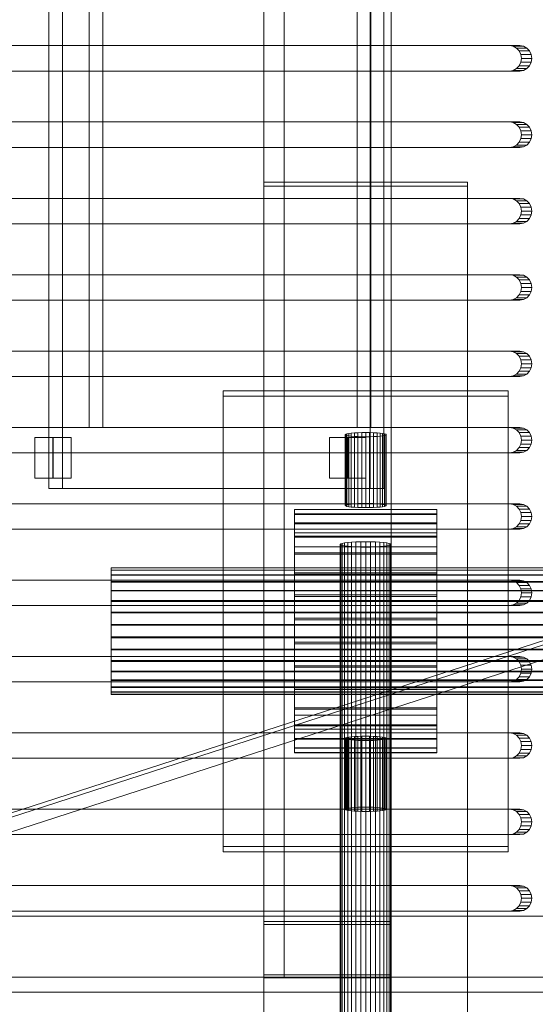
# Model space of a CAD drawing. Header units: millimetres. Extents: x -2233 to 61924, y -68080 to 6847.
# Tile 631 of 656: x 27177 to 27278, y -18173 to -17980. Entities that reach past the tile are written whole.
import ezdxf

# ---------------------------------------------------------------- set-up
doc = ezdxf.new("R2010")
doc.units = ezdxf.units.MM
doc.layers.add('superior_bajante_movil', color=7, linetype='Continuous', lineweight=0)
doc.layers.add('superior_C09', color=7, linetype='Continuous', lineweight=0)

msp = doc.modelspace()

# ---------------------------------------------------------------- linework, layer by layer
at = {"layer": 'superior_bajante_movil'}
for p, q in [((27182.748, -18072), (27182.748, -17888)), ((27185.445, -17888), (27185.445, -18072)), ((27245.889, -17888), (27245.889, -18072)), ((27248.586, -18072), (27248.586, -17888)), ((27190.706, -18060), (27190.706, -17900)), ((27193.403, -17900), (27193.403, -18060)), ((27243.324, -17900), (27243.324, -18060)), ((27246.02, -18060), (27246.02, -17900)), ((27273.226, -17985), (27136.971, -17985)), ((27139.023, -17985), (27275.278, -17985)), ((27273.226, -17985), (27275.278, -17985)), ((27273.952, -17985.122), (27273.226, -17985)), ((27273.952, -17985.122), (27276.004, -17985.122)), ((27274.607, -17985.477), (27273.952, -17985.122)), ((27274.607, -17985.477), (27276.659, -17985.477)), ((27275.127, -17986.031), (27274.607, -17985.477)), ((27275.278, -17985), (27276.004, -17985.122)), ((27276.004, -17985.122), (27276.659, -17985.477)), ((27276.659, -17985.477), (27277.179, -17986.031)), ((27275.127, -17986.031), (27277.179, -17986.031)), ((27275.461, -17986.727), (27275.127, -17986.031)), ((27275.461, -17986.727), (27277.513, -17986.727)), ((27275.576, -17987.5), (27275.461, -17986.727)), ((27275.461, -17988.273), (27275.576, -17987.5)), ((27275.576, -17987.5), (27277.628, -17987.5)), ((27277.179, -17986.031), (27277.513, -17986.727)), ((27277.513, -17986.727), (27277.628, -17987.5)), ((27277.628, -17987.5), (27277.513, -17988.273)), ((27273.952, -17989.878), (27274.607, -17989.523)), ((27274.607, -17989.523), (27275.127, -17988.969)), ((27274.607, -17989.523), (27276.659, -17989.523)), ((27275.127, -17988.969), (27275.461, -17988.273)), ((27275.127, -17988.969), (27277.179, -17988.969)), ((27275.461, -17988.273), (27277.513, -17988.273)), ((27276.659, -17989.523), (27276.004, -17989.878)), ((27277.179, -17988.969), (27276.659, -17989.523)), ((27277.513, -17988.273), (27277.179, -17988.969)), ((27136.971, -17990), (27273.226, -17990)), ((27275.278, -17990), (27139.023, -17990)), ((27273.226, -17990), (27273.952, -17989.878)), ((27273.226, -17990), (27275.278, -17990)), ((27273.952, -17989.878), (27276.004, -17989.878)), ((27276.004, -17989.878), (27275.278, -17990)), ((27273.226, -18000), (27136.971, -18000)), ((27139.023, -18000), (27275.278, -18000)), ((27273.226, -18000), (27275.278, -18000)), ((27273.952, -18000.122), (27273.226, -18000)), ((27273.952, -18000.122), (27276.004, -18000.122)), ((27274.607, -18000.477), (27273.952, -18000.122)), ((27274.607, -18000.477), (27276.659, -18000.477)), ((27275.127, -18001.031), (27274.607, -18000.477)), ((27275.127, -18001.031), (27277.179, -18001.031)), ((27275.461, -18001.727), (27275.127, -18001.031)), ((27275.278, -18000), (27276.004, -18000.122)), ((27276.004, -18000.122), (27276.659, -18000.477)), ((27276.659, -18000.477), (27277.179, -18001.031)), ((27277.179, -18001.031), (27277.513, -18001.727)), ((27275.127, -18003.969), (27275.461, -18003.273)), ((27275.461, -18001.727), (27277.513, -18001.727)), ((27275.576, -18002.5), (27275.461, -18001.727)), ((27275.461, -18003.273), (27275.576, -18002.5)), ((27275.461, -18003.273), (27277.513, -18003.273)), ((27275.576, -18002.5), (27277.628, -18002.5)), ((27277.513, -18003.273), (27277.179, -18003.969)), ((27277.513, -18001.727), (27277.628, -18002.5)), ((27277.628, -18002.5), (27277.513, -18003.273)), ((27136.971, -18005), (27273.226, -18005)), ((27275.278, -18005), (27139.023, -18005)), ((27273.226, -18005), (27273.952, -18004.878)), ((27273.226, -18005), (27275.278, -18005)), ((27273.952, -18004.878), (27274.607, -18004.523)), ((27273.952, -18004.878), (27276.004, -18004.878)), ((27274.607, -18004.523), (27275.127, -18003.969)), ((27274.607, -18004.523), (27276.659, -18004.523)), ((27275.127, -18003.969), (27277.179, -18003.969)), ((27276.004, -18004.878), (27275.278, -18005)), ((27276.659, -18004.523), (27276.004, -18004.878)), ((27277.179, -18003.969), (27276.659, -18004.523)), ((27273.226, -18015), (27136.971, -18015)), ((27139.023, -18015), (27275.278, -18015)), ((27273.226, -18015), (27275.278, -18015)), ((27273.952, -18015.122), (27273.226, -18015)), ((27275.278, -18015), (27276.004, -18015.122)), ((27273.952, -18015.122), (27276.004, -18015.122)), ((27274.607, -18015.477), (27273.952, -18015.122)), ((27274.607, -18015.477), (27276.659, -18015.477)), ((27275.127, -18016.031), (27274.607, -18015.477)), ((27275.127, -18016.031), (27277.179, -18016.031)), ((27275.461, -18016.727), (27275.127, -18016.031)), ((27275.461, -18016.727), (27277.513, -18016.727)), ((27275.576, -18017.5), (27275.461, -18016.727)), ((27276.004, -18015.122), (27276.659, -18015.477)), ((27276.659, -18015.477), (27277.179, -18016.031)), ((27277.179, -18016.031), (27277.513, -18016.727)), ((27277.513, -18016.727), (27277.628, -18017.5)), ((27275.127, -18018.969), (27275.461, -18018.273)), ((27275.461, -18018.273), (27275.576, -18017.5)), ((27275.461, -18018.273), (27277.513, -18018.273)), ((27275.576, -18017.5), (27277.628, -18017.5)), ((27277.513, -18018.273), (27277.179, -18018.969)), ((27277.628, -18017.5), (27277.513, -18018.273)), ((27136.971, -18020), (27273.226, -18020)), ((27275.278, -18020), (27139.023, -18020)), ((27273.226, -18020), (27273.952, -18019.878)), ((27273.226, -18020), (27275.278, -18020)), ((27273.952, -18019.878), (27274.607, -18019.523)), ((27273.952, -18019.878), (27276.004, -18019.878)), ((27274.607, -18019.523), (27275.127, -18018.969)), ((27274.607, -18019.523), (27276.659, -18019.523)), ((27275.127, -18018.969), (27277.179, -18018.969)), ((27276.004, -18019.878), (27275.278, -18020)), ((27276.659, -18019.523), (27276.004, -18019.878)), ((27277.179, -18018.969), (27276.659, -18019.523)), ((27273.226, -18030), (27136.971, -18030)), ((27139.023, -18030), (27275.278, -18030)), ((27273.226, -18030), (27275.278, -18030)), ((27273.952, -18030.122), (27273.226, -18030)), ((27273.952, -18030.122), (27276.004, -18030.122)), ((27274.607, -18030.477), (27273.952, -18030.122)), ((27274.607, -18030.477), (27276.659, -18030.477)), ((27275.127, -18031.031), (27274.607, -18030.477)), ((27275.278, -18030), (27276.004, -18030.122)), ((27276.004, -18030.122), (27276.659, -18030.477)), ((27276.659, -18030.477), (27277.179, -18031.031)), ((27275.127, -18031.031), (27277.179, -18031.031)), ((27275.461, -18031.727), (27275.127, -18031.031)), ((27275.461, -18031.727), (27277.513, -18031.727)), ((27275.576, -18032.5), (27275.461, -18031.727)), ((27277.179, -18031.031), (27277.513, -18031.727)), ((27277.513, -18031.727), (27277.628, -18032.5)), ((27274.607, -18034.523), (27275.127, -18033.969)), ((27275.127, -18033.969), (27275.461, -18033.273)), ((27275.127, -18033.969), (27277.179, -18033.969)), ((27275.461, -18033.273), (27275.576, -18032.5)), ((27275.461, -18033.273), (27277.513, -18033.273)), ((27275.576, -18032.5), (27277.628, -18032.5)), ((27277.179, -18033.969), (27276.659, -18034.523)), ((27277.513, -18033.273), (27277.179, -18033.969)), ((27277.628, -18032.5), (27277.513, -18033.273)), ((27136.971, -18035), (27273.226, -18035)), ((27275.278, -18035), (27139.023, -18035)), ((27273.226, -18035), (27273.952, -18034.878)), ((27273.226, -18035), (27275.278, -18035)), ((27273.952, -18034.878), (27274.607, -18034.523)), ((27273.952, -18034.878), (27276.004, -18034.878)), ((27274.607, -18034.523), (27276.659, -18034.523)), ((27276.004, -18034.878), (27275.278, -18035)), ((27276.659, -18034.523), (27276.004, -18034.878)), ((27273.226, -18045), (27136.971, -18045)), ((27139.023, -18045), (27275.278, -18045)), ((27273.226, -18045), (27275.278, -18045)), ((27273.952, -18045.122), (27273.226, -18045)), ((27273.952, -18045.122), (27276.004, -18045.122)), ((27274.607, -18045.477), (27273.952, -18045.122)), ((27274.607, -18045.477), (27276.659, -18045.477)), ((27275.127, -18046.031), (27274.607, -18045.477)), ((27275.278, -18045), (27276.004, -18045.122)), ((27276.004, -18045.122), (27276.659, -18045.477)), ((27276.659, -18045.477), (27277.179, -18046.031)), ((27275.127, -18046.031), (27277.179, -18046.031)), ((27275.461, -18046.727), (27275.127, -18046.031)), ((27275.461, -18046.727), (27277.513, -18046.727)), ((27275.576, -18047.5), (27275.461, -18046.727)), ((27275.461, -18048.273), (27275.576, -18047.5)), ((27275.576, -18047.5), (27277.628, -18047.5)), ((27277.179, -18046.031), (27277.513, -18046.727)), ((27277.513, -18046.727), (27277.628, -18047.5)), ((27277.628, -18047.5), (27277.513, -18048.273)), ((27273.952, -18049.878), (27274.607, -18049.523)), ((27274.607, -18049.523), (27275.127, -18048.969)), ((27274.607, -18049.523), (27276.659, -18049.523)), ((27275.127, -18048.969), (27275.461, -18048.273)), ((27275.127, -18048.969), (27277.179, -18048.969)), ((27275.461, -18048.273), (27277.513, -18048.273)), ((27276.659, -18049.523), (27276.004, -18049.878)), ((27277.179, -18048.969), (27276.659, -18049.523)), ((27277.513, -18048.273), (27277.179, -18048.969)), ((27136.971, -18050), (27273.226, -18050)), ((27275.278, -18050), (27139.023, -18050)), ((27273.226, -18050), (27273.952, -18049.878)), ((27273.226, -18050), (27275.278, -18050)), ((27273.952, -18049.878), (27276.004, -18049.878)), ((27276.004, -18049.878), (27275.278, -18050)), ((27273.226, -18060), (27136.971, -18060)), ((27139.023, -18060), (27275.278, -18060)), ((27243.324, -18060), (27190.706, -18060)), ((27193.403, -18060), (27190.706, -18060)), ((27193.403, -18060), (27246.02, -18060)), ((27243.324, -18060), (27246.02, -18060)), ((27273.226, -18060), (27275.278, -18060)), ((27273.952, -18060.122), (27273.226, -18060)), ((27273.952, -18060.122), (27276.004, -18060.122)), ((27274.607, -18060.477), (27273.952, -18060.122)), ((27274.607, -18060.477), (27276.659, -18060.477)), ((27275.127, -18061.031), (27274.607, -18060.477)), ((27275.127, -18061.031), (27277.179, -18061.031)), ((27275.461, -18061.727), (27275.127, -18061.031)), ((27275.278, -18060), (27276.004, -18060.122)), ((27276.004, -18060.122), (27276.659, -18060.477)), ((27276.659, -18060.477), (27277.179, -18061.031)), ((27277.179, -18061.031), (27277.513, -18061.727)), ((27180.03, -18070), (27180.03, -18062)), ((27180.03, -18062), (27183.538, -18062)), ((27183.625, -18062), (27180.03, -18062)), ((27183.538, -18062), (27183.538, -18070)), ((27187.133, -18062), (27183.538, -18062)), ((27187.133, -18062), (27183.625, -18062)), ((27183.625, -18062), (27183.625, -18070)), ((27187.133, -18070), (27187.133, -18062)), ((27237.91, -18070), (27237.91, -18062)), ((27237.91, -18062), (27241.418, -18062)), ((27241.505, -18062), (27237.91, -18062)), ((27241.418, -18062), (27241.418, -18070)), ((27245.013, -18062), (27241.418, -18062)), ((27245.013, -18062), (27241.505, -18062)), ((27241.505, -18062), (27241.505, -18070)), ((27245.013, -18070), (27245.013, -18062)), ((27275.127, -18063.969), (27275.461, -18063.273)), ((27275.461, -18061.727), (27277.513, -18061.727)), ((27275.576, -18062.5), (27275.461, -18061.727)), ((27275.461, -18063.273), (27275.576, -18062.5)), ((27275.461, -18063.273), (27277.513, -18063.273)), ((27275.576, -18062.5), (27277.628, -18062.5)), ((27277.513, -18063.273), (27277.179, -18063.969)), ((27277.513, -18061.727), (27277.628, -18062.5)), ((27277.628, -18062.5), (27277.513, -18063.273)), ((27136.971, -18065), (27273.226, -18065)), ((27275.278, -18065), (27139.023, -18065)), ((27273.226, -18065), (27273.952, -18064.878)), ((27273.226, -18065), (27275.278, -18065)), ((27273.952, -18064.878), (27274.607, -18064.523)), ((27273.952, -18064.878), (27276.004, -18064.878)), ((27274.607, -18064.523), (27275.127, -18063.969)), ((27274.607, -18064.523), (27276.659, -18064.523)), ((27275.127, -18063.969), (27277.179, -18063.969)), ((27276.004, -18064.878), (27275.278, -18065)), ((27276.659, -18064.523), (27276.004, -18064.878)), ((27277.179, -18063.969), (27276.659, -18064.523)), ((27183.538, -18070), (27180.03, -18070)), ((27180.03, -18070), (27183.625, -18070)), ((27187.133, -18070), (27183.538, -18070)), ((27183.625, -18070), (27187.133, -18070)), ((27241.418, -18070), (27237.91, -18070)), ((27237.91, -18070), (27241.505, -18070)), ((27245.013, -18070), (27241.418, -18070)), ((27241.505, -18070), (27245.013, -18070)), ((27245.889, -18072), (27182.748, -18072)), ((27182.748, -18072), (27185.445, -18072)), ((27185.445, -18072), (27248.586, -18072)), ((27248.586, -18072), (27245.889, -18072)), ((27273.226, -18075), (27136.971, -18075)), ((27139.023, -18075), (27275.278, -18075)), ((27273.226, -18075), (27275.278, -18075)), ((27273.952, -18075.122), (27273.226, -18075)), ((27273.952, -18075.122), (27276.004, -18075.122)), ((27274.607, -18075.477), (27273.952, -18075.122)), ((27274.607, -18075.477), (27276.659, -18075.477)), ((27275.127, -18076.031), (27274.607, -18075.477)), ((27275.127, -18076.031), (27277.179, -18076.031)), ((27275.461, -18076.727), (27275.127, -18076.031)), ((27275.278, -18075), (27276.004, -18075.122)), ((27275.461, -18076.727), (27277.513, -18076.727)), ((27275.576, -18077.5), (27275.461, -18076.727)), ((27276.004, -18075.122), (27276.659, -18075.477)), ((27276.659, -18075.477), (27277.179, -18076.031)), ((27277.179, -18076.031), (27277.513, -18076.727)), ((27277.513, -18076.727), (27277.628, -18077.5)), ((27275.127, -18078.969), (27275.461, -18078.273)), ((27275.461, -18078.273), (27275.576, -18077.5)), ((27275.461, -18078.273), (27277.513, -18078.273)), ((27275.576, -18077.5), (27277.628, -18077.5)), ((27277.513, -18078.273), (27277.179, -18078.969)), ((27277.628, -18077.5), (27277.513, -18078.273)), ((27075.796, -18168), (27347.371, -18080)), ((27078.492, -18168), (27350.067, -18080)), ((27136.971, -18080), (27273.226, -18080)), ((27275.278, -18080), (27139.023, -18080)), ((27273.226, -18080), (27273.952, -18079.878)), ((27273.226, -18080), (27275.278, -18080)), ((27273.952, -18079.878), (27274.607, -18079.523)), ((27273.952, -18079.878), (27276.004, -18079.878)), ((27274.607, -18079.523), (27275.127, -18078.969)), ((27274.607, -18079.523), (27276.659, -18079.523)), ((27275.127, -18078.969), (27277.179, -18078.969)), ((27276.004, -18079.878), (27275.278, -18080)), ((27276.659, -18079.523), (27276.004, -18079.878)), ((27277.179, -18078.969), (27276.659, -18079.523)), ((27349.862, -18082.939), (27078.287, -18170.939)), ((27273.226, -18090), (27136.971, -18090)), ((27139.023, -18090), (27275.278, -18090)), ((27273.226, -18090), (27275.278, -18090)), ((27273.952, -18090.122), (27273.226, -18090)), ((27273.952, -18090.122), (27276.004, -18090.122)), ((27274.607, -18090.477), (27273.952, -18090.122)), ((27275.278, -18090), (27276.004, -18090.122)), ((27276.004, -18090.122), (27276.659, -18090.477)), ((27274.607, -18090.477), (27276.659, -18090.477)), ((27275.127, -18091.031), (27274.607, -18090.477)), ((27275.127, -18091.031), (27277.179, -18091.031)), ((27275.461, -18091.727), (27275.127, -18091.031)), ((27275.461, -18091.727), (27277.513, -18091.727)), ((27275.576, -18092.5), (27275.461, -18091.727)), ((27276.659, -18090.477), (27277.179, -18091.031)), ((27277.179, -18091.031), (27277.513, -18091.727)), ((27277.513, -18091.727), (27277.628, -18092.5)), ((27274.607, -18094.523), (27275.127, -18093.969)), ((27275.127, -18093.969), (27275.461, -18093.273)), ((27275.127, -18093.969), (27277.179, -18093.969)), ((27275.461, -18093.273), (27275.576, -18092.5)), ((27275.461, -18093.273), (27277.513, -18093.273)), ((27275.576, -18092.5), (27277.628, -18092.5)), ((27277.179, -18093.969), (27276.659, -18094.523)), ((27277.513, -18093.273), (27277.179, -18093.969)), ((27277.628, -18092.5), (27277.513, -18093.273)), ((27136.971, -18095), (27273.226, -18095)), ((27275.278, -18095), (27139.023, -18095)), ((27273.226, -18095), (27273.952, -18094.878)), ((27273.226, -18095), (27275.278, -18095)), ((27273.952, -18094.878), (27274.607, -18094.523)), ((27273.952, -18094.878), (27276.004, -18094.878)), ((27274.607, -18094.523), (27276.659, -18094.523)), ((27276.004, -18094.878), (27275.278, -18095)), ((27276.659, -18094.523), (27276.004, -18094.878)), ((27273.226, -18105), (27136.971, -18105)), ((27139.023, -18105), (27275.278, -18105)), ((27273.226, -18105), (27275.278, -18105)), ((27273.952, -18105.122), (27273.226, -18105)), ((27273.952, -18105.122), (27276.004, -18105.122)), ((27274.607, -18105.477), (27273.952, -18105.122)), ((27274.607, -18105.477), (27276.659, -18105.477)), ((27275.127, -18106.031), (27274.607, -18105.477)), ((27275.278, -18105), (27276.004, -18105.122)), ((27276.004, -18105.122), (27276.659, -18105.477)), ((27276.659, -18105.477), (27277.179, -18106.031)), ((27275.127, -18106.031), (27277.179, -18106.031)), ((27275.461, -18106.727), (27275.127, -18106.031)), ((27275.461, -18106.727), (27277.513, -18106.727)), ((27275.576, -18107.5), (27275.461, -18106.727)), ((27275.461, -18108.273), (27275.576, -18107.5)), ((27275.576, -18107.5), (27277.628, -18107.5)), ((27277.179, -18106.031), (27277.513, -18106.727)), ((27277.513, -18106.727), (27277.628, -18107.5)), ((27277.628, -18107.5), (27277.513, -18108.273)), ((27273.952, -18109.878), (27274.607, -18109.523)), ((27274.607, -18109.523), (27275.127, -18108.969)), ((27274.607, -18109.523), (27276.659, -18109.523)), ((27275.127, -18108.969), (27275.461, -18108.273)), ((27275.127, -18108.969), (27277.179, -18108.969)), ((27275.461, -18108.273), (27277.513, -18108.273)), ((27276.659, -18109.523), (27276.004, -18109.878)), ((27277.179, -18108.969), (27276.659, -18109.523)), ((27277.513, -18108.273), (27277.179, -18108.969)), ((27136.971, -18110), (27273.226, -18110)), ((27275.278, -18110), (27139.023, -18110)), ((27273.226, -18110), (27273.952, -18109.878)), ((27273.226, -18110), (27275.278, -18110)), ((27273.952, -18109.878), (27276.004, -18109.878)), ((27276.004, -18109.878), (27275.278, -18110)), ((27273.226, -18120), (27136.971, -18120)), ((27139.023, -18120), (27275.278, -18120)), ((27273.226, -18120), (27275.278, -18120)), ((27273.952, -18120.122), (27273.226, -18120)), ((27273.952, -18120.122), (27276.004, -18120.122)), ((27274.607, -18120.477), (27273.952, -18120.122)), ((27274.607, -18120.477), (27276.659, -18120.477)), ((27275.127, -18121.031), (27274.607, -18120.477)), ((27275.127, -18121.031), (27277.179, -18121.031)), ((27275.461, -18121.727), (27275.127, -18121.031)), ((27275.278, -18120), (27276.004, -18120.122)), ((27276.004, -18120.122), (27276.659, -18120.477)), ((27276.659, -18120.477), (27277.179, -18121.031)), ((27277.179, -18121.031), (27277.513, -18121.727)), ((27275.127, -18123.969), (27275.461, -18123.273)), ((27275.461, -18121.727), (27277.513, -18121.727)), ((27275.576, -18122.5), (27275.461, -18121.727)), ((27275.461, -18123.273), (27275.576, -18122.5)), ((27275.461, -18123.273), (27277.513, -18123.273)), ((27275.576, -18122.5), (27277.628, -18122.5)), ((27277.513, -18123.273), (27277.179, -18123.969)), ((27277.513, -18121.727), (27277.628, -18122.5)), ((27277.628, -18122.5), (27277.513, -18123.273)), ((27136.971, -18125), (27273.226, -18125)), ((27275.278, -18125), (27139.023, -18125)), ((27273.226, -18125), (27273.952, -18124.878)), ((27273.226, -18125), (27275.278, -18125)), ((27273.952, -18124.878), (27274.607, -18124.523)), ((27273.952, -18124.878), (27276.004, -18124.878)), ((27274.607, -18124.523), (27275.127, -18123.969)), ((27274.607, -18124.523), (27276.659, -18124.523)), ((27275.127, -18123.969), (27277.179, -18123.969)), ((27276.004, -18124.878), (27275.278, -18125)), ((27276.659, -18124.523), (27276.004, -18124.878)), ((27277.179, -18123.969), (27276.659, -18124.523)), ((27273.226, -18135), (27136.971, -18135)), ((27139.023, -18135), (27275.278, -18135)), ((27273.226, -18135), (27275.278, -18135)), ((27273.952, -18135.122), (27273.226, -18135)), ((27273.952, -18135.122), (27276.004, -18135.122)), ((27274.607, -18135.477), (27273.952, -18135.122)), ((27274.607, -18135.477), (27276.659, -18135.477)), ((27275.127, -18136.031), (27274.607, -18135.477)), ((27275.127, -18136.031), (27277.179, -18136.031)), ((27275.461, -18136.727), (27275.127, -18136.031)), ((27275.278, -18135), (27276.004, -18135.122)), ((27275.461, -18136.727), (27277.513, -18136.727)), ((27275.576, -18137.5), (27275.461, -18136.727)), ((27276.004, -18135.122), (27276.659, -18135.477)), ((27276.659, -18135.477), (27277.179, -18136.031)), ((27277.179, -18136.031), (27277.513, -18136.727)), ((27277.513, -18136.727), (27277.628, -18137.5)), ((27275.127, -18138.969), (27275.461, -18138.273)), ((27275.461, -18138.273), (27275.576, -18137.5)), ((27275.461, -18138.273), (27277.513, -18138.273)), ((27275.576, -18137.5), (27277.628, -18137.5)), ((27277.513, -18138.273), (27277.179, -18138.969)), ((27277.628, -18137.5), (27277.513, -18138.273)), ((27136.971, -18140), (27273.226, -18140)), ((27275.278, -18140), (27139.023, -18140)), ((27273.226, -18140), (27273.952, -18139.878)), ((27273.226, -18140), (27275.278, -18140)), ((27273.952, -18139.878), (27274.607, -18139.523)), ((27273.952, -18139.878), (27276.004, -18139.878)), ((27274.607, -18139.523), (27275.127, -18138.969)), ((27274.607, -18139.523), (27276.659, -18139.523)), ((27275.127, -18138.969), (27277.179, -18138.969)), ((27276.004, -18139.878), (27275.278, -18140)), ((27276.659, -18139.523), (27276.004, -18139.878)), ((27277.179, -18138.969), (27276.659, -18139.523)), ((27273.226, -18150), (27136.971, -18150)), ((27139.023, -18150), (27275.278, -18150)), ((27273.226, -18150), (27275.278, -18150)), ((27273.952, -18150.122), (27273.226, -18150)), ((27273.952, -18150.122), (27276.004, -18150.122)), ((27274.607, -18150.477), (27273.952, -18150.122)), ((27275.278, -18150), (27276.004, -18150.122)), ((27276.004, -18150.122), (27276.659, -18150.477)), ((27274.607, -18150.477), (27276.659, -18150.477)), ((27275.127, -18151.031), (27274.607, -18150.477)), ((27275.127, -18151.031), (27277.179, -18151.031)), ((27275.461, -18151.727), (27275.127, -18151.031)), ((27275.461, -18151.727), (27277.513, -18151.727)), ((27275.576, -18152.5), (27275.461, -18151.727)), ((27276.659, -18150.477), (27277.179, -18151.031)), ((27277.179, -18151.031), (27277.513, -18151.727)), ((27277.513, -18151.727), (27277.628, -18152.5)), ((27274.607, -18154.523), (27275.127, -18153.969)), ((27275.127, -18153.969), (27275.461, -18153.273)), ((27275.127, -18153.969), (27277.179, -18153.969)), ((27275.461, -18153.273), (27275.576, -18152.5)), ((27275.461, -18153.273), (27277.513, -18153.273)), ((27275.576, -18152.5), (27277.628, -18152.5)), ((27277.179, -18153.969), (27276.659, -18154.523)), ((27277.513, -18153.273), (27277.179, -18153.969)), ((27277.628, -18152.5), (27277.513, -18153.273)), ((27829.562, -18156), (27077.808, -18156)), ((27078.834, -18156), (27830.588, -18156)), ((27136.971, -18155), (27273.226, -18155)), ((27275.278, -18155), (27139.023, -18155)), ((27273.226, -18155), (27273.952, -18154.878)), ((27273.226, -18155), (27275.278, -18155)), ((27273.952, -18154.878), (27274.607, -18154.523)), ((27273.952, -18154.878), (27276.004, -18154.878)), ((27274.607, -18154.523), (27276.659, -18154.523)), ((27276.004, -18154.878), (27275.278, -18155)), ((27276.659, -18154.523), (27276.004, -18154.878)), ((27077.808, -18168), (27829.562, -18168)), ((27830.246, -18168), (27078.492, -18168)), ((27830.588, -18168), (27078.834, -18168)), ((27082.939, -18168), (27834.693, -18168)), ((27078.287, -18170.939), (27830.041, -18170.939))]:
    msp.add_line(p, q, dxfattribs=at)
at = {"layer": 'superior_C09'}
for p, q in [((27225, -18157.053), (27225, -16117.822)), ((27225, -16118.451), (27225, -18157.681)), ((27229, -16117.822), (27229, -18157.053)), ((27250, -16117.822), (27250, -18157.053)), ((27250, -18157.681), (27250, -16118.451)), ((27225, -18167.522), (27225, -16128.291)), ((27225, -16128.919), (27225, -18168.15)), ((27229, -18168.15), (27229, -16128.919)), ((27250, -16128.291), (27250, -18167.522)), ((27250, -18168.15), (27250, -16128.919)), ((27225, -18180.869), (27225, -18011.803)), ((27225, -18011.803), (27265, -18011.803)), ((27225, -18011.803), (27225, -18012.641)), ((27265, -18012.641), (27225, -18012.641)), ((27225, -18012.641), (27225, -18181.706)), ((27265, -18011.803), (27265, -18180.869)), ((27265, -18011.803), (27265, -18012.641)), ((27265, -18181.706), (27265, -18012.641)), ((27217, -18142.345), (27217, -18052.84)), ((27217, -18052.84), (27273, -18052.84)), ((27217, -18052.84), (27217, -18053.886)), ((27273, -18052.84), (27273, -18142.345)), ((27273, -18052.84), (27273, -18053.886)), ((27273, -18053.886), (27217, -18053.886)), ((27217, -18053.886), (27217, -18143.392)), ((27273, -18143.392), (27273, -18053.886)), ((27241.077, -18061.342), (27241, -18061.424)), ((27241, -18061.424), (27241.077, -18061.505)), ((27241, -18061.424), (27241, -18075.347)), ((27241.304, -18061.263), (27241.077, -18061.342)), ((27241.077, -18075.265), (27241.077, -18061.342)), ((27241.674, -18061.191), (27241.304, -18061.263)), ((27241.304, -18075.186), (27241.304, -18061.263)), ((27242.172, -18061.128), (27241.674, -18061.191)), ((27241.674, -18075.114), (27241.674, -18061.191)), ((27242.778, -18061.075), (27242.172, -18061.128)), ((27242.172, -18075.051), (27242.172, -18061.128)), ((27243.469, -18061.037), (27242.778, -18061.075)), ((27242.778, -18074.999), (27242.778, -18061.075)), ((27244.22, -18061.013), (27243.469, -18061.037)), ((27243.469, -18074.96), (27243.469, -18061.037)), ((27245, -18061.005), (27244.22, -18061.013)), ((27244.22, -18074.936), (27244.22, -18061.013)), ((27245.78, -18061.013), (27245, -18061.005)), ((27245, -18074.928), (27245, -18061.005)), ((27246.531, -18061.037), (27245.78, -18061.013)), ((27245.78, -18074.936), (27245.78, -18061.013)), ((27247.222, -18061.075), (27246.531, -18061.037)), ((27246.531, -18074.96), (27246.531, -18061.037)), ((27247.828, -18061.128), (27247.222, -18061.075)), ((27247.222, -18074.999), (27247.222, -18061.075)), ((27248.326, -18061.191), (27247.828, -18061.128)), ((27247.828, -18075.051), (27247.828, -18061.128)), ((27248.696, -18061.263), (27248.326, -18061.191)), ((27248.326, -18075.114), (27248.326, -18061.191)), ((27248.923, -18061.342), (27248.696, -18061.263)), ((27248.696, -18075.186), (27248.696, -18061.263)), ((27249, -18061.424), (27248.923, -18061.342)), ((27248.923, -18075.265), (27248.923, -18061.342)), ((27248.923, -18061.505), (27249, -18061.424)), ((27249, -18075.347), (27249, -18061.424)), ((27241.077, -18061.505), (27241.304, -18061.584)), ((27241.077, -18075.428), (27241.077, -18061.505)), ((27241.304, -18061.584), (27241.674, -18061.656)), ((27241.304, -18075.507), (27241.304, -18061.584)), ((27241.674, -18061.656), (27242.172, -18061.72)), ((27241.674, -18075.579), (27241.674, -18061.656)), ((27242.172, -18061.72), (27242.778, -18061.772)), ((27242.172, -18075.643), (27242.172, -18061.72)), ((27242.778, -18061.772), (27243.469, -18061.811)), ((27242.778, -18075.695), (27242.778, -18061.772)), ((27243.469, -18061.811), (27244.22, -18061.834)), ((27243.469, -18075.734), (27243.469, -18061.811)), ((27244.22, -18061.834), (27245, -18061.842)), ((27244.22, -18075.757), (27244.22, -18061.834)), ((27245, -18061.842), (27245.78, -18061.834)), ((27245, -18075.765), (27245, -18061.842)), ((27245.78, -18061.834), (27246.531, -18061.811)), ((27245.78, -18075.757), (27245.78, -18061.834)), ((27246.531, -18061.811), (27247.222, -18061.772)), ((27246.531, -18075.734), (27246.531, -18061.811)), ((27247.222, -18061.772), (27247.828, -18061.72)), ((27247.222, -18075.695), (27247.222, -18061.772)), ((27247.828, -18061.72), (27248.326, -18061.656)), ((27247.828, -18075.643), (27247.828, -18061.72)), ((27248.326, -18061.656), (27248.696, -18061.584)), ((27248.326, -18075.579), (27248.326, -18061.656)), ((27248.696, -18061.584), (27248.923, -18061.505)), ((27248.696, -18075.507), (27248.696, -18061.584)), ((27248.923, -18075.428), (27248.923, -18061.505)), ((27242.778, -18074.999), (27243.469, -18074.96)), ((27243.469, -18074.96), (27244.22, -18074.936)), ((27244.22, -18074.936), (27245, -18074.928)), ((27245, -18074.928), (27245.78, -18074.936)), ((27245.78, -18074.936), (27246.531, -18074.96)), ((27246.531, -18074.96), (27247.222, -18074.999)), ((27231, -18076.987), (27231, -18076.1)), ((27231, -18076.1), (27231, -18076.132)), ((27259, -18076.1), (27231, -18076.1)), ((27231, -18076.132), (27231, -18077.081)), ((27231, -18076.132), (27259, -18076.132)), ((27241, -18075.347), (27241.077, -18075.265)), ((27241.077, -18075.428), (27241, -18075.347)), ((27241.077, -18075.265), (27241.304, -18075.186)), ((27241.304, -18075.507), (27241.077, -18075.428)), ((27241.304, -18075.186), (27241.674, -18075.114)), ((27241.674, -18075.579), (27241.304, -18075.507)), ((27241.674, -18075.114), (27242.172, -18075.051)), ((27242.172, -18075.643), (27241.674, -18075.579)), ((27242.172, -18075.051), (27242.778, -18074.999)), ((27242.778, -18075.695), (27242.172, -18075.643)), ((27243.469, -18075.734), (27242.778, -18075.695)), ((27244.22, -18075.757), (27243.469, -18075.734)), ((27245, -18075.765), (27244.22, -18075.757)), ((27245.78, -18075.757), (27245, -18075.765)), ((27246.531, -18075.734), (27245.78, -18075.757)), ((27247.222, -18075.695), (27246.531, -18075.734)), ((27247.222, -18074.999), (27247.828, -18075.051)), ((27247.828, -18075.643), (27247.222, -18075.695)), ((27247.828, -18075.051), (27248.326, -18075.114)), ((27248.326, -18075.579), (27247.828, -18075.643)), ((27248.326, -18075.114), (27248.696, -18075.186)), ((27248.696, -18075.507), (27248.326, -18075.579)), ((27248.696, -18075.186), (27248.923, -18075.265)), ((27248.923, -18075.428), (27248.696, -18075.507)), ((27248.923, -18075.265), (27249, -18075.347)), ((27249, -18075.347), (27248.923, -18075.428)), ((27259, -18076.1), (27259, -18076.987)), ((27259, -18076.132), (27259, -18076.1)), ((27259, -18077.081), (27259, -18076.132)), ((27231, -18078.759), (27231, -18076.987)), ((27259, -18076.987), (27231, -18076.987)), ((27231, -18077.081), (27231, -18078.91)), ((27259, -18077.081), (27231, -18077.081)), ((27231, -18081.346), (27231, -18078.759)), ((27259, -18078.759), (27231, -18078.759)), ((27259, -18076.987), (27259, -18078.759)), ((27259, -18078.91), (27259, -18077.081)), ((27259, -18078.759), (27259, -18081.346)), ((27231, -18078.91), (27231, -18081.55)), ((27259, -18078.91), (27231, -18078.91)), ((27231, -18116.54), (27231, -18080.738)), ((27231, -18080.738), (27259, -18080.738)), ((27231, -18080.738), (27231, -18083.46)), ((27259, -18081.55), (27259, -18078.91)), ((27259, -18080.738), (27259, -18116.54)), ((27259, -18080.738), (27259, -18083.46)), ((27231, -18084.651), (27231, -18081.346)), ((27259, -18081.346), (27231, -18081.346)), ((27231, -18081.55), (27231, -18084.899)), ((27259, -18081.55), (27231, -18081.55)), ((27240.843, -18082.698), (27240.381, -18082.788)), ((27241.464, -18082.619), (27240.843, -18082.698)), ((27240.843, -18202.039), (27240.843, -18082.698)), ((27242.222, -18082.554), (27241.464, -18082.619)), ((27241.464, -18201.959), (27241.464, -18082.619)), ((27243.087, -18082.505), (27242.222, -18082.554)), ((27242.222, -18201.894), (27242.222, -18082.554)), ((27244.025, -18082.475), (27243.087, -18082.505)), ((27243.087, -18201.846), (27243.087, -18082.505)), ((27245, -18082.465), (27244.025, -18082.475)), ((27244.025, -18201.816), (27244.025, -18082.475)), ((27245.975, -18082.475), (27245, -18082.465)), ((27245, -18201.806), (27245, -18082.465)), ((27246.913, -18082.505), (27245.975, -18082.475)), ((27245.975, -18201.816), (27245.975, -18082.475)), ((27247.778, -18082.554), (27246.913, -18082.505)), ((27246.913, -18201.846), (27246.913, -18082.505)), ((27248.536, -18082.619), (27247.778, -18082.554)), ((27247.778, -18201.894), (27247.778, -18082.554)), ((27249.157, -18082.698), (27248.536, -18082.619)), ((27248.536, -18201.959), (27248.536, -18082.619)), ((27249.619, -18082.788), (27249.157, -18082.698)), ((27249.157, -18202.039), (27249.157, -18082.698)), ((27259, -18081.346), (27259, -18084.651)), ((27259, -18084.899), (27259, -18081.55)), ((27259, -18083.46), (27231, -18083.46)), ((27231, -18083.46), (27231, -18119.262)), ((27240.096, -18082.887), (27240, -18082.989)), ((27240, -18082.989), (27240.096, -18083.091)), ((27240, -18082.989), (27240, -18202.329)), ((27240.381, -18082.788), (27240.096, -18082.887)), ((27240.096, -18202.227), (27240.096, -18082.887)), ((27240.096, -18083.091), (27240.381, -18083.189)), ((27240.096, -18202.431), (27240.096, -18083.091)), ((27240.381, -18202.129), (27240.381, -18082.788)), ((27240.381, -18083.189), (27240.843, -18083.28)), ((27240.381, -18202.53), (27240.381, -18083.189)), ((27240.843, -18083.28), (27241.464, -18083.359)), ((27240.843, -18202.62), (27240.843, -18083.28)), ((27241.464, -18083.359), (27242.222, -18083.424)), ((27241.464, -18202.699), (27241.464, -18083.359)), ((27242.222, -18083.424), (27243.087, -18083.472)), ((27242.222, -18202.765), (27242.222, -18083.424)), ((27243.087, -18083.472), (27244.025, -18083.502)), ((27243.087, -18202.813), (27243.087, -18083.472)), ((27244.025, -18083.502), (27245, -18083.512)), ((27244.025, -18202.843), (27244.025, -18083.502)), ((27245, -18083.512), (27245.975, -18083.502)), ((27245, -18202.853), (27245, -18083.512)), ((27245.975, -18083.502), (27246.913, -18083.472)), ((27245.975, -18202.843), (27245.975, -18083.502)), ((27246.913, -18083.472), (27247.778, -18083.424)), ((27246.913, -18202.813), (27246.913, -18083.472)), ((27247.778, -18083.424), (27248.536, -18083.359)), ((27247.778, -18202.765), (27247.778, -18083.424)), ((27248.536, -18083.359), (27249.157, -18083.28)), ((27248.536, -18202.699), (27248.536, -18083.359)), ((27249.157, -18083.28), (27249.619, -18083.189)), ((27249.157, -18202.62), (27249.157, -18083.28)), ((27249.904, -18082.887), (27249.619, -18082.788)), ((27249.619, -18202.129), (27249.619, -18082.788)), ((27249.619, -18083.189), (27249.904, -18083.091)), ((27249.619, -18202.53), (27249.619, -18083.189)), ((27250, -18082.989), (27249.904, -18082.887)), ((27249.904, -18202.227), (27249.904, -18082.887)), ((27249.904, -18083.091), (27250, -18082.989)), ((27249.904, -18202.431), (27249.904, -18083.091)), ((27250, -18202.329), (27250, -18082.989)), ((27259, -18119.262), (27259, -18083.46)), ((27231, -18088.545), (27231, -18084.651)), ((27259, -18084.651), (27231, -18084.651)), ((27231, -18084.899), (27231, -18088.829)), ((27259, -18084.899), (27231, -18084.899)), ((27259, -18084.651), (27259, -18088.545)), ((27259, -18088.829), (27259, -18084.899)), ((27195, -18088.014), (27195, -18087.552)), ((27195, -18087.552), (27195, -18087.569)), ((27805, -18087.552), (27195, -18087.552)), ((27195, -18087.569), (27195, -18088.063)), ((27195, -18087.569), (27805, -18087.569)), ((27195, -18088.937), (27195, -18088.014)), ((27805, -18088.014), (27195, -18088.014)), ((27195, -18088.063), (27195, -18089.016)), ((27805, -18088.063), (27195, -18088.063)), ((27195, -18090.284), (27195, -18088.937)), ((27805, -18088.937), (27195, -18088.937)), ((27195, -18089.016), (27195, -18090.391)), ((27805, -18089.016), (27195, -18089.016)), ((27195, -18092.006), (27195, -18090.284)), ((27805, -18090.284), (27195, -18090.284)), ((27195, -18090.391), (27195, -18092.135)), ((27805, -18090.391), (27195, -18090.391)), ((27231, -18092.879), (27231, -18088.545)), ((27259, -18088.545), (27231, -18088.545)), ((27231, -18088.829), (27231, -18093.187)), ((27259, -18088.829), (27231, -18088.829)), ((27259, -18088.545), (27259, -18092.879)), ((27259, -18093.187), (27259, -18088.829)), ((27195, -18094.034), (27195, -18092.006)), ((27805, -18092.006), (27195, -18092.006)), ((27195, -18092.135), (27195, -18094.182)), ((27805, -18092.135), (27195, -18092.135)), ((27195, -18096.291), (27195, -18094.034)), ((27805, -18094.034), (27195, -18094.034)), ((27195, -18094.182), (27195, -18096.452)), ((27805, -18094.182), (27195, -18094.182)), ((27231, -18097.488), (27231, -18092.879)), ((27259, -18092.879), (27231, -18092.879)), ((27231, -18093.187), (27231, -18097.808)), ((27259, -18093.187), (27231, -18093.187)), ((27259, -18092.879), (27259, -18097.488)), ((27259, -18097.808), (27259, -18093.187)), ((27195, -18098.691), (27195, -18096.291)), ((27805, -18096.291), (27195, -18096.291)), ((27195, -18096.452), (27195, -18098.858)), ((27805, -18096.452), (27195, -18096.452)), ((27231, -18102.192), (27231, -18097.488)), ((27259, -18097.488), (27231, -18097.488)), ((27231, -18097.808), (27231, -18102.512)), ((27259, -18097.808), (27231, -18097.808)), ((27259, -18097.488), (27259, -18102.192)), ((27259, -18102.512), (27259, -18097.808)), ((27195, -18101.142), (27195, -18098.691)), ((27805, -18098.691), (27195, -18098.691)), ((27195, -18098.858), (27195, -18101.309)), ((27805, -18098.858), (27195, -18098.858)), ((27195, -18103.548), (27195, -18101.142)), ((27805, -18101.142), (27195, -18101.142)), ((27195, -18101.309), (27195, -18103.709)), ((27805, -18101.309), (27195, -18101.309)), ((27195, -18105.818), (27195, -18103.548)), ((27805, -18103.548), (27195, -18103.548)), ((27195, -18103.709), (27195, -18105.966)), ((27805, -18103.709), (27195, -18103.709)), ((27231, -18106.813), (27231, -18102.192)), ((27259, -18102.192), (27231, -18102.192)), ((27231, -18102.512), (27231, -18107.121)), ((27259, -18102.512), (27231, -18102.512)), ((27259, -18102.192), (27259, -18106.813)), ((27259, -18107.121), (27259, -18102.512)), ((27195, -18107.865), (27195, -18105.818)), ((27805, -18105.818), (27195, -18105.818)), ((27195, -18105.966), (27195, -18107.994)), ((27805, -18105.966), (27195, -18105.966)), ((27231, -18111.171), (27231, -18106.813)), ((27259, -18106.813), (27231, -18106.813)), ((27231, -18107.121), (27231, -18111.455)), ((27259, -18107.121), (27231, -18107.121)), ((27259, -18106.813), (27259, -18111.171)), ((27259, -18111.455), (27259, -18107.121)), ((27195, -18109.609), (27195, -18107.865)), ((27805, -18107.865), (27195, -18107.865)), ((27195, -18107.994), (27195, -18109.716)), ((27805, -18107.994), (27195, -18107.994)), ((27195, -18110.984), (27195, -18109.609)), ((27805, -18109.609), (27195, -18109.609)), ((27195, -18109.716), (27195, -18111.063)), ((27805, -18109.716), (27195, -18109.716)), ((27195, -18111.937), (27195, -18110.984)), ((27805, -18110.984), (27195, -18110.984)), ((27195, -18111.063), (27195, -18111.986)), ((27805, -18111.063), (27195, -18111.063)), ((27231, -18115.101), (27231, -18111.171)), ((27259, -18111.171), (27231, -18111.171)), ((27231, -18111.455), (27231, -18115.349)), ((27259, -18111.455), (27231, -18111.455)), ((27259, -18111.171), (27259, -18115.101)), ((27259, -18115.349), (27259, -18111.455)), ((27195, -18112.431), (27195, -18111.937)), ((27805, -18111.937), (27195, -18111.937)), ((27195, -18111.986), (27195, -18112.448)), ((27805, -18111.986), (27195, -18111.986)), ((27195, -18112.448), (27195, -18112.431)), ((27805, -18112.431), (27195, -18112.431)), ((27805, -18112.448), (27195, -18112.448)), ((27231, -18118.45), (27231, -18115.101)), ((27259, -18115.101), (27231, -18115.101)), ((27231, -18115.349), (27231, -18118.654)), ((27259, -18115.349), (27231, -18115.349)), ((27259, -18115.101), (27259, -18118.45)), ((27259, -18118.654), (27259, -18115.349)), ((27259, -18116.54), (27231, -18116.54)), ((27231, -18116.54), (27231, -18119.262)), ((27259, -18119.262), (27259, -18116.54)), ((27231, -18121.09), (27231, -18118.45)), ((27259, -18118.45), (27231, -18118.45)), ((27231, -18118.654), (27231, -18121.241)), ((27259, -18118.654), (27231, -18118.654)), ((27231, -18119.262), (27259, -18119.262)), ((27259, -18118.45), (27259, -18121.09)), ((27259, -18121.241), (27259, -18118.654)), ((27231, -18122.919), (27231, -18121.09)), ((27259, -18121.09), (27231, -18121.09)), ((27231, -18121.241), (27231, -18123.013)), ((27259, -18121.241), (27231, -18121.241)), ((27241.077, -18121.012), (27241, -18121.094)), ((27241, -18121.094), (27241.077, -18121.176)), ((27241, -18121.094), (27241, -18135.017)), ((27241.304, -18120.934), (27241.077, -18121.012)), ((27241.077, -18134.935), (27241.077, -18121.012)), ((27241.077, -18121.176), (27241.304, -18121.254)), ((27241.077, -18135.099), (27241.077, -18121.176)), ((27241.674, -18120.861), (27241.304, -18120.934)), ((27241.304, -18134.857), (27241.304, -18120.934)), ((27241.304, -18121.254), (27241.674, -18121.327)), ((27241.304, -18135.177), (27241.304, -18121.254)), ((27242.172, -18120.798), (27241.674, -18120.861)), ((27241.674, -18134.784), (27241.674, -18120.861)), ((27241.674, -18121.327), (27242.172, -18121.39)), ((27241.674, -18135.25), (27241.674, -18121.327)), ((27242.778, -18120.746), (27242.172, -18120.798)), ((27242.172, -18134.721), (27242.172, -18120.798)), ((27242.172, -18121.39), (27242.778, -18121.442)), ((27242.172, -18135.313), (27242.172, -18121.39)), ((27243.469, -18120.707), (27242.778, -18120.746)), ((27242.778, -18134.669), (27242.778, -18120.746)), ((27244.22, -18120.683), (27243.469, -18120.707)), ((27243.469, -18134.63), (27243.469, -18120.707)), ((27245, -18120.675), (27244.22, -18120.683)), ((27244.22, -18134.606), (27244.22, -18120.683)), ((27245.78, -18120.683), (27245, -18120.675)), ((27245, -18134.598), (27245, -18120.675)), ((27246.531, -18120.707), (27245.78, -18120.683)), ((27245.78, -18134.606), (27245.78, -18120.683)), ((27247.222, -18120.746), (27246.531, -18120.707)), ((27246.531, -18134.63), (27246.531, -18120.707)), ((27247.828, -18120.798), (27247.222, -18120.746)), ((27247.222, -18134.669), (27247.222, -18120.746)), ((27247.222, -18121.442), (27247.828, -18121.39)), ((27248.326, -18120.861), (27247.828, -18120.798)), ((27247.828, -18134.721), (27247.828, -18120.798)), ((27247.828, -18121.39), (27248.326, -18121.327)), ((27247.828, -18135.313), (27247.828, -18121.39)), ((27248.696, -18120.934), (27248.326, -18120.861)), ((27248.326, -18134.784), (27248.326, -18120.861)), ((27248.326, -18121.327), (27248.696, -18121.254)), ((27248.326, -18135.25), (27248.326, -18121.327)), ((27248.923, -18121.012), (27248.696, -18120.934)), ((27248.696, -18134.857), (27248.696, -18120.934)), ((27248.696, -18121.254), (27248.923, -18121.176)), ((27248.696, -18135.177), (27248.696, -18121.254)), ((27249, -18121.094), (27248.923, -18121.012)), ((27248.923, -18134.935), (27248.923, -18121.012)), ((27248.923, -18121.176), (27249, -18121.094)), ((27248.923, -18135.099), (27248.923, -18121.176)), ((27249, -18135.017), (27249, -18121.094)), ((27259, -18121.09), (27259, -18122.919)), ((27259, -18123.013), (27259, -18121.241)), ((27231, -18123.868), (27231, -18122.919)), ((27259, -18122.919), (27231, -18122.919)), ((27231, -18123.013), (27231, -18123.9)), ((27259, -18123.013), (27231, -18123.013)), ((27242.778, -18121.442), (27243.469, -18121.481)), ((27242.778, -18135.365), (27242.778, -18121.442)), ((27243.469, -18121.481), (27244.22, -18121.505)), ((27243.469, -18135.404), (27243.469, -18121.481)), ((27244.22, -18121.505), (27245, -18121.513)), ((27244.22, -18135.428), (27244.22, -18121.505)), ((27245, -18121.513), (27245.78, -18121.505)), ((27245, -18135.436), (27245, -18121.513)), ((27245.78, -18121.505), (27246.531, -18121.481)), ((27245.78, -18135.428), (27245.78, -18121.505)), ((27246.531, -18121.481), (27247.222, -18121.442)), ((27246.531, -18135.404), (27246.531, -18121.481)), ((27247.222, -18135.365), (27247.222, -18121.442)), ((27259, -18122.919), (27259, -18123.868)), ((27259, -18123.9), (27259, -18123.013)), ((27231, -18123.9), (27231, -18123.868)), ((27259, -18123.868), (27231, -18123.868)), ((27259, -18123.9), (27231, -18123.9)), ((27259, -18123.868), (27259, -18123.9)), ((27241.077, -18134.935), (27241.304, -18134.857)), ((27241.304, -18134.857), (27241.674, -18134.784)), ((27241.674, -18134.784), (27242.172, -18134.721)), ((27242.172, -18134.721), (27242.778, -18134.669)), ((27242.778, -18134.669), (27243.469, -18134.63)), ((27243.469, -18134.63), (27244.22, -18134.606)), ((27244.22, -18134.606), (27245, -18134.598)), ((27245, -18134.598), (27245.78, -18134.606)), ((27245.78, -18134.606), (27246.531, -18134.63)), ((27246.531, -18134.63), (27247.222, -18134.669)), ((27247.222, -18134.669), (27247.828, -18134.721)), ((27247.828, -18134.721), (27248.326, -18134.784)), ((27248.326, -18134.784), (27248.696, -18134.857)), ((27248.696, -18134.857), (27248.923, -18134.935)), ((27241, -18135.017), (27241.077, -18134.935)), ((27241.077, -18135.099), (27241, -18135.017)), ((27241.304, -18135.177), (27241.077, -18135.099)), ((27241.674, -18135.25), (27241.304, -18135.177)), ((27242.172, -18135.313), (27241.674, -18135.25)), ((27242.778, -18135.365), (27242.172, -18135.313)), ((27243.469, -18135.404), (27242.778, -18135.365)), ((27244.22, -18135.428), (27243.469, -18135.404)), ((27245, -18135.436), (27244.22, -18135.428)), ((27245.78, -18135.428), (27245, -18135.436)), ((27246.531, -18135.404), (27245.78, -18135.428)), ((27247.222, -18135.365), (27246.531, -18135.404)), ((27247.828, -18135.313), (27247.222, -18135.365)), ((27248.326, -18135.25), (27247.828, -18135.313)), ((27248.696, -18135.177), (27248.326, -18135.25)), ((27248.923, -18135.099), (27248.696, -18135.177)), ((27248.923, -18134.935), (27249, -18135.017)), ((27249, -18135.017), (27248.923, -18135.099)), ((27273, -18142.345), (27217, -18142.345)), ((27217, -18142.345), (27217, -18143.392)), ((27273, -18143.392), (27273, -18142.345)), ((27217, -18143.392), (27273, -18143.392)), ((27229, -18157.053), (27225, -18157.053)), ((27225, -18157.053), (27225, -18168.15)), ((27250, -18157.053), (27225, -18157.053)), ((27225, -18157.053), (27225, -18157.681)), ((27225, -18157.681), (27250, -18157.681)), ((27229, -18168.15), (27229, -18157.053)), ((27250, -18157.681), (27250, -18157.053)), ((27250, -18167.522), (27225, -18167.522)), ((27225, -18167.522), (27225, -18168.15)), ((27250, -18168.15), (27250, -18167.522)), ((27225, -18168.15), (27229, -18168.15)), ((27225, -18168.15), (27250, -18168.15))]:
    msp.add_line(p, q, dxfattribs=at)

doc.saveas('drawing.dxf')
